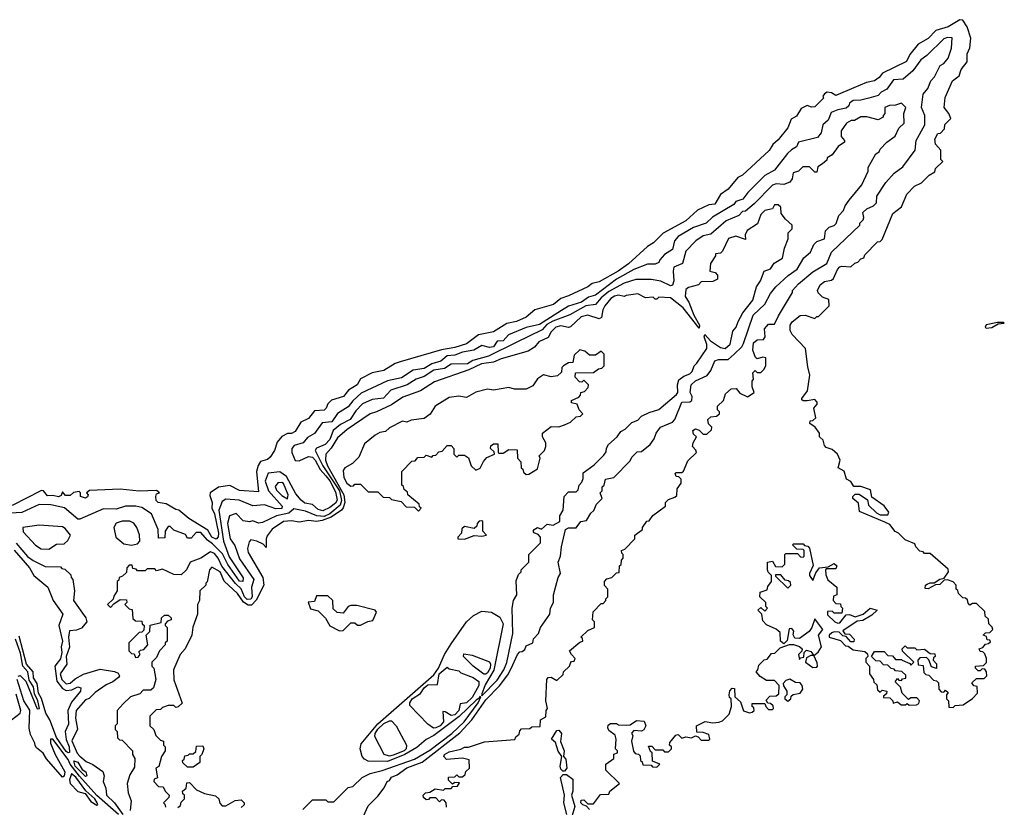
# Model space of a CAD drawing. Extents: x 2769579 to 2883812, y 684207 to 828660.
# Tile 359 of 505: x 2819813 to 2824930, y 788542 to 792632. Entities that reach past the tile are written whole.
import ezdxf

# ---------------------------------------------------------------- set-up
doc = ezdxf.new("R2010")
doc.units = 0

msp = doc.modelspace()

# ---------------------------------------------------------------- linework, layer by layer
at = {"layer": '0CON02XD'}
for points in [[(2823691.7, 789098.3), (2823711.7, 789118.3), (2823745, 789120), (2823758.3, 789131.7), (2823760, 789175), (2823735, 789200), (2823695, 789200), (2823661.7, 789221.7), (2823640, 789245), (2823650, 789255), (2823655, 789280), (2823681.7, 789308.3), (2823698.3, 789311.7), (2823720, 789340), (2823738.3, 789341.7), (2823765, 789370), (2823813, 789387), (2823835, 789387.5), (2823865, 789377.5), (2823880, 789365), (2823878.3, 789351.7), (2823860, 789335), (2823865, 789310), (2823871.7, 789318.3), (2823888.3, 789321.7), (2823890, 789345), (2823902.5, 789357.5), (2823925, 789350), (2823940, 789330), (2823925, 789330), (2823901.7, 789318.3), (2823897.5, 789295), (2823935, 789267.5), (2823955, 789270), (2823960, 789275), (2823958.3, 789291.7), (2823940, 789330), (2823963, 789347), (2823980, 789375), (2823963.8, 789435), (2823987.5, 789465), (2823945, 789520), (2823930, 789475), (2823916.7, 789455), (2823865, 789418.8), (2823840.7, 789420.7), (2823833, 789437), (2823837, 789457), (2823825, 789470), (2823811.7, 789468.3), (2823801.7, 789408.3), (2823785, 789390), (2823767.5, 789405), (2823765, 789450), (2823745, 789467.5), (2823695, 789490), (2823675, 789510), (2823670, 789545), (2823650, 789565), (2823665, 789580), (2823685, 789560), (2823700, 789575), (2823690, 789585), (2823690, 789605), (2823660, 789635), (2823661.7, 789658.3), (2823698.3, 789671.7), (2823701.7, 789688.3), (2823720, 789715), (2823720, 789745), (2823703, 789763), (2823700, 789775), (2823700, 789815), (2823725, 789820), (2823741.7, 789791.7), (2823775, 789790), (2823790, 789805), (2823790, 789855), (2823795, 789860), (2823855, 789860), (2823871.7, 789841.7), (2823885, 789840), (2823890, 789845), (2823890, 789875), (2823885, 789880), (2823851.7, 789881.7), (2823830, 789905), (2823835, 789910), (2823885, 789910), (2823891.7, 789901.7), (2823908.3, 789898.3), (2823917, 789887), (2823937.5, 789797.5), (2823917.5, 789755), (2823917.5, 789745), (2823935, 789720), (2823951.2, 789758.8), (2823970, 789785), (2824015, 789790), (2824045, 789807.5), (2824060, 789795), (2824055, 789780), (2824005, 789780), (2824000, 789775), (2824001.7, 789748.3), (2824013, 789723), (2824060, 789685), (2824060, 789645), (2824041.7, 789638.3), (2824040, 789615), (2824055, 789600), (2824078.3, 789598.3), (2824080, 789585), (2824090, 789575), (2824085, 789550), (2824045, 789550), (2824035, 789560), (2824011.7, 789558.3), (2824011.7, 789541.7), (2824050, 789505), (2824065, 789497.5), (2824075, 789500), (2824108.3, 789541.7), (2824125, 789542.5), (2824155, 789530), (2824196.2, 789543.8), (2824233.6, 789576.4), (2824270, 789565), (2824241.2, 789538.8), (2824195, 789512.5), (2824165, 789507.5), (2824091.7, 789458.3), (2824101.7, 789441.7), (2824125, 789440), (2824150, 789415), (2824148.3, 789401.7), (2824131.7, 789401.7), (2824108.3, 789428.3), (2824091.7, 789431.7), (2824071.7, 789451.7), (2824045, 789452.5), (2824033, 789447), (2824020, 789435), (2824020, 789425), (2824078.3, 789408.3), (2824105, 789380), (2824118.3, 789378.3), (2824145, 789360), (2824205, 789350), (2824218.3, 789338.3), (2824220, 789325), (2824210, 789315), (2824210, 789295), (2824230, 789275), (2824230, 789235), (2824250, 789205), (2824251.7, 789191.7), (2824268.3, 789178.3), (2824271.7, 789151.7), (2824285, 789140), (2824295, 789150), (2824320, 789145), (2824318.3, 789131.7), (2824301.7, 789118.3), (2824301.7, 789111.7), (2824335, 789110), (2824350, 789095), (2824353, 789083), (2824375, 789090), (2824393.3, 789073.3), (2824416.2, 789073.8), (2824425, 789080), (2824435, 789072.5), (2824473, 789073), (2824485, 789080), (2824490, 789095), (2824475, 789110), (2824445, 789110), (2824431.7, 789101.7), (2824400, 789135), (2824390, 789165), (2824363, 789193), (2824375, 789210), (2824381.7, 789201.7), (2824395, 789200), (2824401.7, 789208.3), (2824418.3, 789211.7), (2824418.3, 789228.3), (2824397, 789247), (2824365, 789250), (2824358.3, 789258.3), (2824341.7, 789261.7), (2824325, 789280), (2824301.7, 789281.7), (2824285, 789300), (2824261.7, 789301.7), (2824240, 789325), (2824255, 789350), (2824305, 789350), (2824325, 789330), (2824348.3, 789328.3), (2824365, 789310), (2824395, 789310), (2824400, 789305), (2824438.3, 789288.3), (2824445, 789280), (2824460, 789295), (2824401.7, 789351.7), (2824400, 789365), (2824415, 789380), (2824425, 789370), (2824465, 789370), (2824475, 789360), (2824515, 789362.5), (2824545, 789340), (2824568.3, 789338.3), (2824570, 789325), (2824561.7, 789318.3), (2824560, 789305), (2824577, 789287), (2824578.3, 789261.7), (2824551.7, 789271.7), (2824538.3, 789308.3), (2824525, 789320), (2824491.7, 789318.3), (2824480, 789305), (2824481.7, 789281.7), (2824508.3, 789278.3), (2824511.7, 789241.7), (2824521.7, 789231.7), (2824538.3, 789228.3), (2824561.7, 789201.7), (2824578.3, 789198.3), (2824588.3, 789188.3), (2824590, 789155), (2824601.7, 789141.7), (2824615, 789140), (2824625, 789150), (2824638.3, 789138.3), (2824630, 789125), (2824630, 789105), (2824640, 789095), (2824641.7, 789061.7), (2824665, 789060), (2824675, 789070), (2824717, 789073), (2824765, 789107.5), (2824790, 789135), (2824788.3, 789168.3), (2824771.7, 789171.7), (2824761.7, 789188.3), (2824785, 789210), (2824825, 789210), (2824840, 789225), (2824837.5, 789245), (2824828.3, 789258.3), (2824815, 789260), (2824805, 789250), (2824795, 789250), (2824780, 789265), (2824780, 789275), (2824821.7, 789278.3), (2824837, 789293), (2824837.5, 789315), (2824828.3, 789338.3), (2824818.3, 789348.3), (2824805, 789350), (2824800, 789365), (2824818.3, 789371.7), (2824831.7, 789388.3), (2824848.3, 789391.7), (2824858.3, 789401.7), (2824855, 789410), (2824841.7, 789411.7), (2824838.3, 789428.3), (2824820, 789435), (2824831.7, 789448.3), (2824855, 789450), (2824870, 789465), (2824867, 789477), (2824850, 789495), (2824848.3, 789518.3), (2824830, 789535), (2824828.3, 789558.3), (2824785, 789600), (2824765, 789600), (2824751.7, 789591.7), (2824741.7, 789601.7), (2824738.3, 789618.3), (2824728.3, 789628.3), (2824715, 789630), (2824691.7, 789651.7), (2824688.3, 789668.3), (2824680, 789675), (2824680, 789695), (2824665, 789712.5), (2824635, 789723.3), (2824618.3, 789721.7), (2824595, 789698), (2824572.5, 789697.5), (2824535, 789676), (2824518.3, 789678.3), (2824521.2, 789695), (2824528.8, 789701.2), (2824545, 789708), (2824565, 789706.7), (2824595, 789726.7), (2824618.3, 789731.7), (2824640, 789765), (2824638.3, 789778.3), (2824545, 789860), (2824515, 789860), (2824508.3, 789868.3), (2824491.7, 789871.7), (2824470, 789895), (2824465, 789910), (2824415, 789930), (2824380, 789965), (2824363.6, 789973.6), (2824335, 790010), (2824308.3, 790021.7), (2824177, 790077), (2824171.7, 790121.7), (2824143.3, 790145), (2824143.3, 790155), (2824155, 790167.5), (2824175, 790167.5), (2824218.3, 790138.3), (2824225, 790110), (2824265, 790070), (2824285, 790060), (2824325, 790060), (2824330, 790075), (2824306.4, 790106.4), (2824241.7, 790151.7), (2824235, 790190), (2824185, 790207.5), (2824148.3, 790208.3), (2824133, 790233), (2824110, 790245), (2824098, 790288), (2824066.7, 790305), (2824077.5, 790345), (2824062.5, 790375), (2824035, 790400), (2824005, 790410), (2823995, 790420), (2823988.3, 790448.3), (2823970, 790465), (2823970, 790485), (2823946.4, 790516.4), (2823920, 790535), (2823921.7, 790548.3), (2823935, 790550), (2823950, 790565), (2823940, 790615), (2823957.5, 790635), (2823957.5, 790645), (2823945, 790660), (2823905, 790652.5), (2823885, 790652.5), (2823878.3, 790658.3), (2823877.5, 790665), (2823906.7, 790705), (2823920, 790785), (2823908.3, 790828.3), (2823897.5, 790925), (2823827, 790997), (2823817, 791017), (2823816.7, 791045), (2823827, 791063), (2823870, 791095), (2823895, 791097.5), (2823945, 791080), (2823955, 791090), (2823965, 791090), (2824020, 791145), (2824018.3, 791178.3), (2823985, 791190), (2823963, 791213), (2823960, 791225), (2823972.5, 791255), (2823995, 791272.5), (2824031.7, 791278.3), (2824043, 791287), (2824063.3, 791335), (2824075, 791347.5), (2824085, 791352.5), (2824131.7, 791348.3), (2824153, 791367), (2824168.3, 791371.7), (2824185, 791390), (2824200, 791395), (2824205, 791410), (2824271.7, 791478.3), (2824285, 791480), (2824295, 791490), (2824350, 791625), (2824395, 791660), (2824423.6, 791726.4), (2824463.6, 791766.4), (2824500, 791785), (2824540, 791825), (2824568.3, 791841.7), (2824571.7, 791858.3), (2824610, 791895), (2824600, 791905), (2824600, 791955), (2824572.5, 791985), (2824568.3, 792011.7), (2824585, 792040), (2824598.3, 792041.7), (2824620, 792065), (2824621.7, 792088.3), (2824651.7, 792118.3), (2824642.5, 792145), (2824617.5, 792175), (2824623, 792227), (2824660, 792315), (2824695, 792340), (2824706.4, 792373.6), (2824737, 792413), (2824737.5, 792455), (2824750, 792485), (2824756.2, 792535), (2824736.2, 792595), (2824715, 792630), (2824698.3, 792631.7), (2824637.5, 792595), (2824573.9, 792576.1), (2824535, 792533.8), (2824482.5, 792505), (2824439.3, 792450.7), (2824422.5, 792415), (2824296.4, 792353.6), (2824279.3, 792330.7), (2824255.9, 792314.1), (2824213.8, 792306.2), (2824148.3, 792278.3), (2824055, 792237.5), (2824031.7, 792251.7), (2824010, 792255), (2823995, 792247.5), (2823987.5, 792235), (2823990, 792225), (2823945, 792180), (2823928.3, 792178.3), (2823905, 792186.2), (2823875, 792170), (2823850, 792130), (2823822.5, 792115), (2823805, 792070), (2823755, 792007.5), (2823727, 791983), (2823707.7, 791952.3), (2823570, 791825), (2823545, 791812.5), (2823495, 791752.5), (2823455, 791723.3), (2823425.8, 791674.2), (2823395, 791670), (2823335, 791642.5), (2823275, 791586.7), (2823156.4, 791523.6), (2823107.7, 791472.3), (2823075.9, 791454.1), (2822976.8, 791363.2), (2822923.3, 791325), (2822825, 791271.2), (2822788.3, 791261.7), (2822765.9, 791244.1), (2822665, 791197.5)], [(2823757, 791093), (2823830, 791215), (2823830, 791225), (2823860.7, 791259.3), (2823935, 791322.5), (2824007.5, 791365), (2824032.5, 791425), (2824180, 791565), (2824180, 791575), (2824197, 791593), (2824200, 791605), (2824195, 791630), (2824215, 791650), (2824250, 791665), (2824265, 791680), (2824267.5, 791715), (2824313.6, 791786.4), (2824357.5, 791835), (2824403, 791867), (2824467.5, 791955), (2824472.5, 792005), (2824516.7, 792085), (2824517.5, 792135), (2824500, 792175), (2824507.5, 792245), (2824532.5, 792275), (2824547.5, 792315), (2824567.5, 792335), (2824597, 792393), (2824616.4, 792403.6), (2824638.3, 792431.7), (2824656.4, 792483.6), (2824658.3, 792538.3), (2824635, 792540), (2824615, 792532.5), (2824527.5, 792445), (2824497, 792423), (2824453.9, 792366.1), (2824405, 792322.5), (2824355, 792320), (2824319.3, 792270.7), (2824290, 792255), (2824275, 792237.5), (2824226.4, 792223.6), (2824185, 792213.3), (2824145, 792212.5), (2824125, 792197.5), (2824122.5, 792185), (2824108.3, 792171.7), (2824065, 792163.3), (2824030.7, 792149.3), (2824015, 792110), (2823987.5, 792085), (2823977.5, 792045), (2823959.3, 792020.7), (2823860, 791995), (2823849.3, 791970.7), (2823823.6, 791956.4), (2823803.6, 791936.4), (2823735, 791850), (2823685, 791822.5), (2823597.5, 791735), (2823570.7, 791699.3), (2823535, 791687.5), (2823525, 791672.5), (2823413.9, 791606.1), (2823380, 791575), (2823315, 791553.3), (2823235, 791506.7), (2823216.1, 791483.9), (2823205, 791437.5), (2823165, 791412.5), (2823140, 791385), (2823135, 791370), (2823115, 791362.5), (2823075, 791362.5), (2823005, 791333.8), (2822915, 791284), (2822805, 791202), (2822769.3, 791190.7), (2822732.5, 791165), (2822666.1, 791143.9), (2822628.3, 791121.7), (2822515, 791048.8), (2822445, 791033.3), (2822354.1, 790995.9), (2822326.1, 790963.9), (2822295, 790962.5), (2822275, 790932.5), (2822255, 790930), (2822215, 790940), (2822173.9, 790916.1), (2822114.3, 790905.7), (2822075, 790890), (2822034.3, 790885.7), (2822001.2, 790858.8), (2821955.7, 790844.3), (2821915, 790821.2), (2821858.3, 790811.7), (2821797.7, 790772.3), (2821724.1, 790755.9), (2821587.7, 790692.3), (2821545, 790653.3), (2821519.5, 790620.5), (2821465, 790587.5), (2821435, 790543.3), (2821385, 790537.5), (2821345, 790482.5), (2821308.3, 790461.7), (2821285.8, 790434.2), (2821239.3, 790420.7), (2821227.5, 790405), (2821226.7, 790385), (2821245, 790342.5), (2821265, 790340), (2821315, 790363.8), (2821335, 790360), (2821349.2, 790345), (2821375.5, 790295.5), (2821403.6, 790263.6), (2821425, 790237.5), (2821455, 790180), (2821463.9, 790136.1), (2821455, 790121.2), (2821425, 790098.8), (2821388.3, 790081.7), (2821365, 790088.8), (2821335, 790113.8), (2821295, 790121.2), (2821276.1, 790136.1), (2821248.8, 790168.8), (2821199.4, 790259.4), (2821165, 790283.3), (2821105, 790277.5), (2821088.8, 790235), (2821106, 790185), (2821176.7, 790105), (2821175, 790093.3), (2821145, 790091.2), (2821085, 790112.5), (2821025, 790107.5), (2820953, 790137), (2820885, 790142.5), (2820865, 790130), (2820848.8, 790085), (2820873.2, 789923.2), (2820902.3, 789842.3), (2820975, 789732.5), (2820972.5, 789715), (2820955, 789716.2), (2820895, 789803.3), (2820867.5, 789857.5), (2820815, 789909.2), (2820788.9, 789928.9), (2820755, 789968.8), (2820730.5, 789969.5), (2820705, 789940), (2820685, 789940), (2820675, 789957.5), (2820615, 789980), (2820595, 790000), (2820585, 790000), (2820570, 789975), (2820568.3, 789941.7), (2820535, 789940), (2820532.5, 789985), (2820497.5, 790065), (2820448.3, 790098.3), (2820416.1, 790106.1), (2820363.8, 790106.2), (2820315, 790090), (2820248.3, 790091.7), (2820125, 790037.5), (2820115, 790037.5), (2820046.1, 790096.1), (2819975, 790112.5), (2819915, 790113.3), (2819825, 790073.3), (2819765, 790068.8)], [(2821600, 788495), (2821625, 788550), (2821675, 788600), (2821707, 788643), (2821722.5, 788675), (2821735, 788680), (2821745, 788697.5), (2821775, 788710), (2821825, 788746.2), (2821904.1, 788775.9), (2822101.1, 788928.9), (2822163.5, 788996.5), (2822235, 789100), (2822306.9, 789173.1), (2822350.5, 789229.5), (2822366.7, 789263.3), (2822400, 789335), (2822411.7, 789348.3), (2822425, 789350), (2822438.3, 789361.7), (2822445, 789380), (2822480, 789395), (2822483, 789417), (2822510, 789445), (2822520, 789475), (2822567.5, 789545), (2822572.5, 789575), (2822588, 789605), (2822588, 789645), (2822611.2, 789735), (2822623.3, 789755), (2822611.2, 789815), (2822623.3, 789845), (2822628.8, 789895), (2822650, 789985), (2822665, 789993.3), (2822705, 789992.5), (2822730, 790025), (2822758.3, 790031.7), (2822780.7, 790069.3), (2822797, 790083), (2822810, 790115), (2822840, 790145), (2822830, 790175), (2822840, 790185), (2822840, 790205), (2822850, 790215), (2822857.5, 790245), (2822900, 790255), (2822985, 790340), (2822995, 790360), (2823021.7, 790388.3), (2823045, 790390), (2823090, 790425), (2823110, 790455), (2823120, 790485), (2823143.6, 790516.4), (2823205, 790542.5), (2823217.5, 790555), (2823253.8, 790646.2), (2823295, 790647.5), (2823306.4, 790653.6), (2823307.5, 790675), (2823297.5, 790695), (2823303.3, 790735), (2823325, 790756.2), (2823386.4, 790783.6), (2823405, 790810), (2823425, 790860), (2823445, 790867.5), (2823495, 790866.7), (2823526.7, 790895), (2823566.4, 790933.6), (2823575, 790950), (2823625, 791097.5), (2823686.4, 791153.6), (2823715, 791210), (2823742.5, 791245), (2823806.1, 791303.9), (2823853, 791337), (2823887.5, 791395), (2823922.5, 791425), (2823940, 791465), (2823955, 791480), (2823996.4, 791493.6), (2824000, 791535), (2824020, 791555), (2824045, 791562.5), (2824056.4, 791573.6), (2824070, 791615), (2824095, 791640), (2824103.3, 791665), (2824123.3, 791695), (2824190, 791775), (2824222.5, 791845), (2824222.5, 791865), (2824262.5, 791935), (2824280, 791945), (2824285, 791960), (2824320, 791995), (2824363, 792027), (2824381.7, 792068.3), (2824410, 792095), (2824407.5, 792145), (2824417.5, 792175), (2824395, 792197.5), (2824365, 792187.5), (2824333.6, 792186.4), (2824310, 792175), (2824310, 792145), (2824300, 792135), (2824300, 792125), (2824275, 792112.5), (2824215, 792127.5), (2824185, 792127.5), (2824151.7, 792108.3), (2824135, 792107.5), (2824110, 792095), (2824082.5, 792055), (2824082.5, 792025), (2824100, 792005), (2824100, 791995), (2824067, 791973), (2824035, 791930), (2824010, 791915), (2824008.3, 791901.7), (2823985, 791882.5), (2823961.7, 791868.3), (2823955, 791840), (2823945, 791840), (2823917, 791867), (2823883, 791867), (2823860, 791845), (2823833.6, 791836.4), (2823827.5, 791805), (2823815, 791787.5), (2823785, 791776.7), (2823745, 791780), (2823725, 791772.5), (2823630, 791675), (2823585, 791637.5), (2823570, 791635), (2823550, 791615), (2823485, 791586.7), (2823405, 791518.8), (2823365, 791510), (2823327, 791483), (2823275, 791430), (2823257.5, 791365), (2823213.3, 791346.7), (2823208.8, 791325), (2823212, 791275), (2823205, 791252.5), (2823195, 791250), (2823145, 791273.3), (2823095, 791282.5), (2823015, 791283.3), (2822955, 791263.8), (2822875, 791220), (2822835, 791188), (2822805, 791153.3), (2822755, 791145.7), (2822671.7, 791098.3), (2822583.3, 791066.7), (2822551.9, 791048.1), (2822528.7, 791021.3), (2822393.9, 790956.1), (2822250, 790885), (2822168.3, 790861.7), (2822140, 790845), (2822055, 790842.5), (2822020.5, 790819.5), (2821965, 790812), (2821915, 790778.8), (2821874.2, 790765.8), (2821827.5, 790735), (2821742.3, 790707.7), (2821703.6, 790666.4), (2821645, 790658.8), (2821595, 790636.7), (2821559.5, 790600.5), (2821530, 790555), (2821481.2, 790528.8), (2821441.7, 790498.3), (2821425, 790452.5), (2821400, 790425), (2821355, 790407.5), (2821348.8, 790395), (2821388.9, 790315), (2821474.5, 790185), (2821486.2, 790135), (2821479.3, 790110.7), (2821424.2, 790065), (2821395, 790052.5), (2821357.5, 790055), (2821299.2, 790079.2), (2821238.3, 790091.7), (2821211.7, 790068.3), (2821147.5, 790055), (2821075, 790020), (2821055, 790016.7), (2821025, 790030), (2821006.7, 790023.3), (2820975, 790030), (2820938, 790068), (2820903.9, 790056.1), (2820893.8, 790015), (2820906.7, 789935), (2820930.7, 789900.7), (2820955, 789832.5), (2821030, 789725), (2821018.8, 789685), (2821021.4, 789635), (2821015, 789622.5), (2820995, 789621.4), (2820981.4, 789635), (2820965, 789676.2), (2820934.6, 789704.6), (2820864.5, 789794.5), (2820845, 789836.2), (2820825, 789858.8), (2820805, 789868.8), (2820755, 789835.8), (2820700, 789815), (2820680, 789775), (2820651.7, 789748.3), (2820615, 789750), (2820555, 789777.5), (2820525, 789770), (2820515, 789780), (2820475, 789780), (2820465, 789770), (2820425, 789770), (2820418.3, 789778.3), (2820401.7, 789781.7), (2820398.3, 789798.3), (2820381.7, 789798.3), (2820370, 789785), (2820368.3, 789761.7), (2820348.3, 789741.7), (2820330, 789735), (2820328.3, 789721.7), (2820320, 789715), (2820320, 789665), (2820301.7, 789638.3), (2820298.3, 789621.7), (2820270, 789595), (2820285, 789580), (2820301.7, 789598.3), (2820335, 789620), (2820368.3, 789618.3), (2820370, 789605), (2820360, 789595), (2820381.7, 789571.7), (2820398.3, 789568.3), (2820401.7, 789521.7), (2820415, 789510), (2820448.3, 789508.3), (2820450, 789495), (2820460, 789485), (2820458.3, 789461.7), (2820448.3, 789451.7), (2820435, 789450), (2820380, 789395), (2820380, 789355), (2820395, 789340), (2820408.3, 789338.3), (2820415, 789320), (2820428.3, 789321.7), (2820440, 789335), (2820431.7, 789348.3), (2820441.7, 789358.3), (2820458.3, 789361.7), (2820480, 789385), (2820470, 789435), (2820490, 789455), (2820491.7, 789488.3), (2820548.3, 789501.7), (2820550, 789525), (2820565, 789540), (2820585, 789540), (2820600, 789525), (2820600, 789515), (2820581.7, 789508.3), (2820570, 789495), (2820570, 789485), (2820580, 789475), (2820580, 789405), (2820570, 789395), (2820570, 789385), (2820540, 789355), (2820525, 789320), (2820500, 789295), (2820500, 789275), (2820510, 789265), (2820520, 789205), (2820508.3, 789161.7), (2820495, 789150), (2820455, 789150), (2820438.3, 789131.7), (2820390, 789115), (2820350.7, 789079.3), (2820320, 789045), (2820320, 788975), (2820310, 788965), (2820310, 788945), (2820320, 788935), (2820321.7, 788901.7), (2820331.7, 788891.7), (2820345, 788890), (2820400, 788835), (2820400, 788815), (2820412.5, 788795), (2820409.3, 788750.7), (2820385, 788710), (2820372.5, 788665), (2820377, 788617), (2820392.5, 788575), (2820387.5, 788525)], [(2821285, 788530), (2821335, 788580), (2821405, 788580), (2821415, 788570), (2821445, 788570), (2821520, 788645), (2821545, 788650), (2821593, 788697), (2821635, 788716.7), (2821697.3, 788732.7), (2821865, 788791.9), (2821945, 788838.6), (2822059.2, 788925), (2822122.5, 788985), (2822195.8, 789085), (2822210, 789115), (2822205, 789117.5), (2822201.7, 789108.3), (2822185, 789098.8), (2822096.9, 789013.1), (2821965.5, 788914.5), (2821925.5, 788894.5), (2821877.5, 788852.5), (2821814, 788816), (2821725, 788780), (2821625, 788781.9), (2821605, 788791.4), (2821593.3, 788805), (2821583.1, 788845), (2821588.3, 788871.7), (2821675, 788975.6), (2821965, 789230), (2821989.5, 789265), (2822021.1, 789335), (2822055, 789390.8), (2822135, 789504.3), (2822172.1, 789537.9), (2822215, 789559.5), (2822265, 789554.5), (2822309.3, 789529.3), (2822325.6, 789495), (2822276.9, 789253.1), (2822232.9, 789177.1), (2822213.6, 789126.4), (2822215, 789120), (2822295, 789202), (2822328.6, 789255), (2822344.1, 789294.1), (2822375.8, 789445), (2822372.5, 789575), (2822380, 789615), (2822397.5, 789645), (2822393, 789717), (2822405, 789750), (2822420, 789765), (2822420, 789775), (2822460, 789815), (2822460, 789855), (2822520, 789915), (2822520, 789945), (2822508.3, 789958.3), (2822487, 789967), (2822482.5, 789975), (2822486.7, 789985), (2822505, 789993.8), (2822525, 789986.7), (2822555, 790011.2), (2822585, 790007.5), (2822620, 790025), (2822620, 790055), (2822637.5, 790085), (2822642.5, 790155), (2822665, 790180), (2822705, 790180), (2822715, 790190), (2822720, 790215), (2822735, 790230), (2822741.7, 790248.3), (2822741.7, 790278.3), (2822799.3, 790320.7), (2822849.3, 790370.7), (2822861.7, 790388.3), (2822863, 790407), (2822872.5, 790425), (2822917.5, 790465), (2822937, 790493), (2822960, 790505), (2822995, 790540), (2823025, 790552.5), (2823045, 790572.5), (2823085, 790592.5), (2823135, 790607.5), (2823226.2, 790685), (2823233.8, 790695), (2823231.2, 790735), (2823239.3, 790760.7), (2823265, 790780), (2823295, 790792.5), (2823307.5, 790805), (2823317.5, 790835), (2823332.3, 790847.7), (2823383.3, 790925), (2823383.3, 790945), (2823370, 790985), (2823373, 790997), (2823403.8, 790963.8), (2823455, 790928.8), (2823480, 790925), (2823505, 790947.5), (2823520, 791015), (2823536.7, 791035), (2823546.2, 791065), (2823571.2, 791108.8), (2823622.5, 791175), (2823642.5, 791245), (2823663.6, 791276.4), (2823682.5, 791325), (2823715, 791337.5), (2823733.3, 791366.7), (2823777, 791393), (2823787.5, 791445), (2823806.4, 791493.6), (2823807.5, 791525), (2823827.5, 791545), (2823827.5, 791565), (2823792.5, 791595), (2823770, 791625), (2823768.3, 791658.3), (2823755, 791670), (2823735, 791670), (2823725, 791650), (2823685, 791640), (2823665, 791620), (2823648, 791572), (2823593.6, 791536.4), (2823582.5, 791515), (2823585, 791490), (2823535, 791507.5), (2823497.5, 791495), (2823465, 791430), (2823455, 791420), (2823430, 791415), (2823430, 791405), (2823402.5, 791365), (2823400, 791325), (2823428.3, 791318.3), (2823440, 791305), (2823440, 791285), (2823415, 791272.5), (2823355, 791270), (2823340, 791255), (2823288.3, 791241.7), (2823275, 791230), (2823271.2, 791195), (2823291.2, 791165), (2823317, 791097), (2823346.2, 791045), (2823345, 791030), (2823261.2, 791135), (2823195, 791186.7), (2823135, 791190), (2823125, 791180), (2823115, 791180), (2823105, 791190), (2823065, 791187.5), (2823025, 791207.5), (2822965, 791200), (2822955, 791193.8), (2822925, 791201.2), (2822905, 791196.2), (2822885, 791183.8), (2822854.2, 791145.8), (2822843.8, 791125), (2822837.5, 791085), (2822825, 791077.5), (2822765, 791096.7), (2822730.5, 791089.5), (2822675, 791036.7), (2822665, 791033.3), (2822625, 791042.5), (2822600, 791035), (2822575, 791010), (2822559.3, 790980.7), (2822511.7, 790958.3), (2822489.3, 790930.7), (2822455, 790910), (2822315, 790871.2), (2822275, 790853.3), (2822212.5, 790845), (2822146.6, 790813.4), (2821969.7, 790750.3), (2821896.7, 790705), (2821805, 790671.2), (2821745, 790632), (2821667.5, 790595), (2821634.2, 790585.8), (2821515, 790504), (2821465, 790460), (2821432.5, 790407.5), (2821403.9, 790376.1), (2821402.5, 790345), (2821412.2, 790315), (2821497.1, 790165), (2821502.7, 790125), (2821495, 790096.2), (2821485.7, 790085), (2821431.5, 790048.5), (2821385, 790031.1), (2821355, 790025.8), (2821315, 790031.2), (2821265, 790022), (2821225, 790028.8), (2821184.2, 790025.8), (2821125, 789986.7), (2821099.3, 789950.7), (2821093.3, 789935), (2821095, 789890), (2821078.8, 789908.8), (2821045, 789923.3), (2821015, 789930), (2821005, 789920), (2820997.5, 789885), (2821000, 789865), (2821076.7, 789735), (2821081.2, 789695), (2821043, 789617), (2821018.1, 789591.9), (2821000.5, 789590.5), (2820976.4, 789606.4), (2820945, 789651.2), (2820876.2, 789716.2), (2820855, 789763.8), (2820811.7, 789788.3), (2820800, 789775), (2820788.3, 789711.7), (2820780, 789705), (2820780, 789695), (2820750, 789665), (2820747.5, 789615), (2820737.5, 789595), (2820737.5, 789545), (2820713.6, 789476.4), (2820707.5, 789435), (2820672.5, 789365), (2820647.5, 789335), (2820612.5, 789255), (2820613.6, 789203.6), (2820657, 789083), (2820637, 789063), (2820625, 789060), (2820615, 789070), (2820585, 789070), (2820555, 789060), (2820545, 789050), (2820523, 789047), (2820490, 789015), (2820490, 788965), (2820510, 788945), (2820520, 788915), (2820545, 788890), (2820560, 788885), (2820560, 788865), (2820570, 788855), (2820570, 788835), (2820550, 788805), (2820537, 788753), (2820520, 788745), (2820530, 788695), (2820511.7, 788688.3), (2820510, 788675), (2820535, 788650), (2820558.3, 788648.3), (2820570, 788625), (2820590, 788605), (2820588.3, 788591.7), (2820560, 788565), (2820568.3, 788558.3), (2820571.7, 788541.7)], [(2822665, 791197.5), (2822625, 791183.3), (2822587.3, 791152.7), (2822490, 791125), (2822445, 791086.2), (2822395, 791063.8), (2822345, 791053.3), (2822275, 791010), (2822197.5, 790995), (2822135, 790948.8), (2822075, 790930), (2822005, 790918), (2821790, 790855), (2821764.1, 790845.9), (2821705, 790810), (2821645, 790798), (2821585, 790767.5), (2821566.7, 790735), (2821522.3, 790707.7), (2821495.8, 790674.2), (2821433.9, 790656.1), (2821413.9, 790636.1), (2821406.7, 790615), (2821395.9, 790604.1), (2821345, 790600), (2821315, 790560), (2821275, 790542.5), (2821245, 790492.5), (2821225, 790483.3), (2821205, 790482.5), (2821175, 790467.5), (2821151.7, 790438.3), (2821136.7, 790395), (2821115, 790360), (2821101.7, 790348.3), (2821065, 790337.5), (2821053.3, 790316.7), (2821044, 790285), (2821055, 790180), (2820955, 790186.2), (2820905, 790213.3), (2820846.7, 790203.3), (2820803.3, 790175), (2820801.7, 790161.7), (2820814, 790125), (2820812.5, 790095), (2820825.6, 790065), (2820845.7, 789965), (2820844.1, 789945.9), (2820835, 789933.8), (2820812, 789945), (2820790.3, 789980.3), (2820691.7, 790041.7), (2820640, 790085), (2820625, 790087.5), (2820575, 790116.7), (2820532.5, 790125), (2820523.3, 790135), (2820520, 790155), (2820525, 790170), (2820540, 790175), (2820525, 790187.5), (2820435, 790183.8), (2820335, 790194), (2820176.4, 790186.4), (2820160, 790175), (2820170, 790165), (2820166.4, 790153.6), (2820155, 790147.5), (2820130, 790155), (2820130, 790175), (2820121.7, 790181.7), (2820093, 790177), (2820075, 790160), (2820051.7, 790161.7), (2820035, 790180), (2820028.3, 790161.7), (2820015, 790153.3), (2819985, 790160), (2819958.3, 790158.3), (2819937.5, 790185), (2819926.4, 790186.4), (2819775, 790108.8)], [(2822031.7, 788541.7), (2822030, 788565), (2822018.3, 788578.3), (2822005, 788580), (2821995, 788570), (2821975, 788590), (2821945, 788590), (2821938.3, 788581.7), (2821925, 788580), (2821911.7, 788591.7), (2821910, 788605), (2821923, 788617), (2821945, 788620), (2821973, 788637), (2822015, 788630), (2822025, 788640), (2822055, 788640), (2822065, 788650), (2822088.3, 788651.7), (2822098.3, 788668.3), (2822075, 788670), (2822061.7, 788661.7), (2822041.7, 788681.7), (2822041.7, 788698.3), (2822075, 788700), (2822085, 788710), (2822095, 788700), (2822115, 788700), (2822128.3, 788711.7), (2822131.7, 788728.3), (2822150, 788745), (2822148.3, 788788.3), (2822115, 788797.5), (2822030.7, 788790.7), (2822016.7, 788805), (2822021.2, 788815), (2822045, 788830), (2822105, 788843.3), (2822125, 788853.8), (2822146.2, 788853.8), (2822228.3, 788881.7), (2822387, 788893), (2822391.7, 788908.3), (2822408.3, 788921.7), (2822411.7, 788938.3), (2822421.7, 788948.3), (2822465, 788950), (2822475, 788960), (2822518.3, 788961.7), (2822520, 788995), (2822548.3, 789011.7), (2822550, 789045), (2822556.7, 789055), (2822547.5, 789095), (2822552.5, 789205), (2822560, 789215), (2822575, 789217.5), (2822605, 789200), (2822638.3, 789231.7), (2822640, 789245), (2822670, 789275), (2822675, 789290), (2822681.7, 789298.3), (2822695, 789300), (2822700, 789315), (2822680, 789335), (2822670, 789355), (2822725, 789400), (2822740, 789405), (2822738.3, 789418.3), (2822730, 789425), (2822765, 789460), (2822800, 789475), (2822800, 789505), (2822790, 789515), (2822793, 789557), (2822835, 789600), (2822845, 789600), (2822860, 789615), (2822860, 789625), (2822870, 789635), (2822870, 789675), (2822853, 789693), (2822852.5, 789715), (2822865, 789727.5), (2822890, 789735), (2822915, 789760), (2822928.3, 789761.7), (2822930, 789795), (2822938.3, 789801.7), (2822940, 789825), (2822950, 789835), (2822950, 789855), (2822941.7, 789861.7), (2822940, 789875), (2822958.3, 789881.7), (2823010, 789935), (2823010, 789955), (2823050, 789985), (2823050, 789995), (2823071.7, 790028.3), (2823085, 790030), (2823103.6, 790056.4), (2823170, 790105), (2823170, 790125), (2823185, 790140), (2823218.3, 790151.7), (2823228.3, 790161.7), (2823230, 790195), (2823250, 790225), (2823250, 790245), (2823238.3, 790258.3), (2823225, 790260), (2823220, 790275), (2823225, 790280), (2823255, 790280), (2823263, 790287), (2823285, 790340), (2823330, 790385), (2823327, 790397), (2823310, 790415), (2823312.5, 790435), (2823330, 790465), (2823315, 790480), (2823311.7, 790498.3), (2823325, 790507.5), (2823345, 790500), (2823365, 790480), (2823385, 790480), (2823408.3, 790501.7), (2823410, 790515), (2823393, 790533), (2823390, 790555), (2823405, 790570), (2823435, 790572.5), (2823450, 790585), (2823450, 790595), (2823440, 790605), (2823440, 790625), (2823470, 790655), (2823481.7, 790688.3), (2823510, 790715), (2823535.8, 790715.8), (2823555, 790692.5), (2823595, 790672.5), (2823630, 790695), (2823620, 790725), (2823620, 790755), (2823627.5, 790765), (2823623, 790797), (2823635, 790810), (2823645, 790800), (2823665, 790800), (2823680, 790815), (2823690, 790835), (2823690, 790875), (2823675, 790880), (2823645, 790870), (2823637, 790877), (2823622.5, 790915), (2823626.1, 790953.9), (2823645, 790970), (2823678.3, 790971.7), (2823687.5, 790985), (2823683, 791027), (2823705, 791050), (2823735, 791050), (2823757, 791093)], [(2824835, 791030), (2824865, 791032.5), (2824898.3, 791051.7), (2824930, 791055), (2824925, 791060), (2824895, 791060), (2824835, 791046.7), (2824830, 791035), (2824835, 791030)], [(2821885, 790080), (2821900, 790095), (2821891.7, 790101.7), (2821890, 790115), (2821830, 790165), (2821828.3, 790178.3), (2821811.7, 790191.7), (2821808.3, 790208.3), (2821800, 790215), (2821800, 790285), (2821851.7, 790338.3), (2821868.3, 790341.7), (2821881.7, 790358.3), (2821915, 790360), (2821925, 790370), (2821955, 790360), (2821961.7, 790368.3), (2821975, 790370), (2821991.7, 790388.3), (2822008.3, 790391.7), (2822035, 790420), (2822055, 790420), (2822070, 790405), (2822070, 790375), (2822085, 790360), (2822095, 790370), (2822125, 790370), (2822146.4, 790356.4), (2822160, 790315), (2822183, 790293), (2822206.4, 790303.6), (2822223, 790337), (2822241.7, 790358.3), (2822280, 790375), (2822278.3, 790388.3), (2822260, 790405), (2822261.7, 790418.3), (2822275, 790430), (2822298.3, 790428.3), (2822300, 790385), (2822305, 790380), (2822325, 790380), (2822355, 790400), (2822398.3, 790398.3), (2822400, 790355), (2822417.5, 790335), (2822420, 790305), (2822428.3, 790298.3), (2822431.7, 790281.7), (2822445, 790270), (2822458.3, 790271.7), (2822505, 790300), (2822517.5, 790355), (2822513, 790367), (2822540, 790395), (2822547.5, 790415), (2822547.5, 790435), (2822530, 790465), (2822530, 790485), (2822575, 790520), (2822615, 790517.5), (2822645, 790527.5), (2822675, 790542.5), (2822705, 790570), (2822727, 790573), (2822740, 790585), (2822720, 790605), (2822710, 790635), (2822681.7, 790641.7), (2822680, 790655), (2822718.3, 790671.7), (2822728.3, 790681.7), (2822730, 790695), (2822748.3, 790701.7), (2822768.3, 790721.7), (2822770, 790735), (2822745, 790760), (2822735, 790750), (2822721.7, 790751.7), (2822700, 790775), (2822701.7, 790798.3), (2822795, 790800), (2822821.7, 790818.3), (2822838.3, 790821.7), (2822850, 790835), (2822850, 790895), (2822835, 790910), (2822805, 790890), (2822775, 790890), (2822750.7, 790910.7), (2822725, 790917.5), (2822695, 790890), (2822688.3, 790851.7), (2822665, 790850), (2822640, 790835), (2822630, 790825), (2822628.3, 790801.7), (2822608.3, 790781.7), (2822575, 790777.5), (2822535, 790786.7), (2822503.6, 790766.4), (2822479.3, 790730.7), (2822445, 790712.5), (2822385, 790712.5), (2822355, 790722.5), (2822275, 790707.5), (2822245, 790712.5), (2822183, 790697), (2822135, 790670), (2822095, 790677.5), (2822045, 790670), (2821972.5, 790625), (2821946.4, 790583.6), (2821915, 790560), (2821848.3, 790551.7), (2821825, 790542.5), (2821803, 790547), (2821735, 790512.5), (2821715, 790492.5), (2821685, 790487.5), (2821660, 790475), (2821605, 790430), (2821575, 790360), (2821543, 790327), (2821502.5, 790305), (2821495, 790290), (2821497.5, 790255), (2821512.5, 790225), (2821535, 790210), (2821548.3, 790211.7), (2821555, 790220), (2821585, 790220), (2821625, 790180), (2821675, 790180), (2821703, 790153), (2821735, 790150), (2821745, 790140), (2821795, 790130), (2821821.7, 790101.7), (2821865, 790100), (2821885, 790080)], [(2821205, 790143.3), (2821208.8, 790165), (2821185, 790223.3), (2821175, 790228.8), (2821155, 790226.7), (2821141.7, 790208.3), (2821147.7, 790187.7), (2821175, 790160), (2821205, 790143.3)], [(2820395, 789902.5), (2820425, 789910), (2820437, 789923), (2820436.4, 789956.4), (2820422.5, 789995), (2820406.4, 790016.4), (2820385, 790027.5), (2820345, 790026.7), (2820315, 790017.5), (2820302.5, 789995), (2820312.5, 789945), (2820355, 789910), (2820395, 789902.5)], [(2822125, 789933.3), (2822175, 789953.3), (2822215, 789950), (2822240, 789955), (2822220, 789975), (2822220, 790025), (2822215, 790030), (2822201.7, 790028.3), (2822190, 790015), (2822188.3, 790001.7), (2822175, 789990), (2822125, 790000), (2822111.7, 789988.3), (2822110, 789965), (2822090, 789945), (2822090, 789935), (2822125, 789933.3)], [(2819965, 789882.5), (2820005, 789907.5), (2820045, 789910), (2820063, 789927), (2820077.5, 789955), (2820049.3, 789989.3), (2820035, 789997.5), (2819915, 790006.7), (2819830, 789995), (2819831.7, 789971.7), (2819895, 789902.5), (2819925, 789883.3), (2819965, 789882.5)], [(2819795, 789913.8), (2819854.3, 789844.3), (2819882.7, 789822.7), (2819945, 789792.5), (2820025, 789790), (2820031.7, 789781.7), (2820048.3, 789778.3), (2820078.3, 789748.3), (2820080, 789735), (2820090, 789725), (2820097.5, 789665), (2820092.5, 789615), (2820157.5, 789525), (2820162.5, 789505), (2820135, 789472.5), (2820109.3, 789460.7), (2820071.7, 789458.3), (2820066.7, 789425), (2820073, 789373), (2820054.3, 789325), (2820058.8, 789285), (2820024.3, 789235), (2820032, 789205), (2820055, 789182), (2820075, 789186.2), (2820101.2, 789208.8), (2820145, 789233.3), (2820231.7, 789258.3), (2820306.4, 789246.4), (2820325, 789237.5), (2820332.5, 789225), (2820327.5, 789215), (2820297.1, 789192.9), (2820262.7, 789177.3), (2820205, 789137.5), (2820175, 789107.5), (2820155, 789100), (2820107.5, 789045), (2820103.8, 789005), (2820113, 788947), (2820083.9, 788886.1), (2820112.3, 788822.3), (2820125, 788807.5), (2820159.3, 788779.3), (2820193.8, 788763.8), (2820245, 788727.5), (2820252, 788705), (2820246.7, 788675), (2820261.2, 788641.2), (2820263.8, 788605), (2820306.2, 788565), (2820348.8, 788505)], [(2819785, 789876.2), (2819863.8, 789785), (2819886.7, 789745), (2819960, 789685), (2819986.7, 789615), (2820037.5, 789545), (2820016.9, 789485), (2820035.8, 789405), (2820029.2, 789375), (2820032.5, 789345), (2820025, 789313.3), (2819996.1, 789273.9), (2820006.3, 789196.3), (2820035, 789158), (2820055, 789148.6), (2820085, 789152.5), (2820115, 789166.7), (2820131.7, 789161.7), (2820128.8, 789145), (2820082.4, 789087.6), (2820064.3, 789045), (2820067, 788973), (2820050, 788935), (2820054.5, 788894.5), (2820070.6, 788855), (2820073, 788827), (2820065, 788824.2), (2820055, 788831.4), (2820004.1, 788904.1), (2819970, 788995), (2819949.8, 789029.8), (2819926.3, 789106.3), (2819910.9, 789135), (2819904.3, 789185), (2819884.6, 789214.6), (2819882.9, 789245), (2819848.2, 789285), (2819811.1, 789431.1)], [(2823805, 789680), (2823820, 789695), (2823818.3, 789708.3), (2823808.3, 789718.3), (2823791.7, 789721.7), (2823768.3, 789748.3), (2823741.7, 789748.3), (2823741.7, 789741.7), (2823805, 789680)], [(2821475, 789457.5), (2821495, 789460), (2821535, 789500), (2821555, 789500), (2821568.3, 789488.3), (2821585, 789487.5), (2821623, 789507), (2821648.3, 789511.7), (2821667.5, 789555), (2821660, 789565), (2821565, 789590), (2821535, 789590), (2821520, 789585), (2821495, 789550), (2821463.6, 789553.6), (2821441.7, 789571.7), (2821440, 789615), (2821415, 789640), (2821355, 789640), (2821345, 789610), (2821312.5, 789607.5), (2821325, 789572.5), (2821365, 789562.5), (2821403, 789523), (2821425, 789483.3), (2821475, 789457.5)], [(2819805, 789222.5), (2819815, 789226.7), (2819846.1, 789196.1), (2819905, 789052.5), (2819915.8, 789054.2), (2819907.1, 789095), (2819890.3, 789130.3), (2819885, 789166.7), (2819862, 789202), (2819855.7, 789245), (2819829.2, 789275), (2819817.3, 789342.7), (2819790.8, 789415)], [(2822225, 789232.5), (2822170, 789275), (2822120, 789325), (2822121.7, 789338.3), (2822165, 789332.5), (2822255, 789297.5), (2822260, 789285), (2822257.5, 789265), (2822245, 789240), (2822235, 789233.3), (2822225, 789232.5)], [(2821963.3, 788953.3), (2821933.6, 788973.6), (2821840.7, 789070.7), (2821840, 789085), (2821852.5, 789105), (2821896.7, 789133.3), (2821915, 789161.2), (2821935, 789178), (2821985, 789180), (2821992.9, 789235), (2822035, 789270), (2822045, 789260), (2822095, 789250), (2822105, 789240), (2822170, 789215), (2822200, 789195), (2822200, 789175), (2822165, 789112), (2822135, 789083.8), (2822101.7, 789078.3), (2822095.8, 789045), (2822075, 789021.9), (2822055, 789018.8), (2822025, 789037.5), (2822011.7, 789038.3), (2822016, 788985), (2821998.8, 788965), (2821975, 788953.8), (2821963.3, 788953.3)], [(2820326.7, 788505), (2820215, 788603.1), (2820123.6, 788703.6), (2820076, 788766), (2820065, 788790), (2819985.8, 788895), (2819973.8, 788895), (2819974, 788875), (2819996.9, 788815), (2820047.1, 788725), (2820045, 788702.5), (2820035, 788697.5), (2819952.5, 788792.5), (2819935, 788822.5), (2819900, 788850), (2819893, 788863), (2819892.5, 788875), (2819869.5, 788919.5), (2819862.7, 788952.7), (2819865.7, 789045.7), (2819835.6, 789095), (2819800, 789205)], [(2823805, 789092.5), (2823820, 789105), (2823821.7, 789118.3), (2823833, 789127), (2823870, 789135), (2823882.5, 789155), (2823880, 789175), (2823868.3, 789188.3), (2823845, 789190), (2823815, 789207.5), (2823795, 789200), (2823780, 789185), (2823781.7, 789171.7), (2823800, 789145), (2823800, 789125), (2823790, 789115), (2823790, 789105), (2823805, 789092.5)], [(2822775, 788530), (2822758.3, 788548.3), (2822740, 788555), (2822730, 788565), (2822731.7, 788578.3), (2822745, 788580), (2822765, 788560), (2822795, 788560), (2822831.7, 788608.3), (2822875, 788610), (2822880, 788625), (2822930, 788665), (2822860, 788735), (2822860, 788765), (2822900, 788795), (2822901.7, 788818.3), (2822920, 788825), (2822920, 788835), (2822910, 788845), (2822912.5, 788895), (2822907, 788917), (2822875, 788940), (2822870, 788955), (2822871.7, 788968.3), (2822883, 788977), (2822915, 788977.5), (2822925, 788970), (2822965, 788967.5), (2822985, 788970), (2823018.3, 788991.7), (2823059.3, 788989.3), (2823067.5, 788965), (2823056.4, 788943.6), (2823045, 788937.5), (2823005, 788940), (2822993, 788927), (2823000, 788915), (2822992.5, 788885), (2823003, 788833), (2823011.7, 788821.7), (2823028.3, 788818.3), (2823038.3, 788808.3), (2823040, 788785), (2823048.3, 788778.3), (2823051.7, 788761.7), (2823095, 788760), (2823102.5, 788752.5), (2823125, 788750), (2823140, 788765), (2823101.7, 788781.7), (2823100, 788825), (2823091.7, 788831.7), (2823081.7, 788858.3), (2823098.3, 788858.3), (2823115, 788840), (2823155, 788840), (2823165, 788830), (2823185, 788830), (2823200, 788845), (2823200, 788855), (2823190, 788865), (2823191.7, 788878.3), (2823223.6, 788916.4), (2823235, 788920), (2823255, 788900), (2823275, 788907.5), (2823305, 788902.5), (2823325, 788912.5), (2823338.3, 788908.3), (2823355, 788890), (2823395, 788890), (2823400, 788895), (2823395, 788920), (2823365, 788930), (2823331.7, 788931.7), (2823330, 788965), (2823375, 788987.5), (2823415, 788980), (2823447, 788983), (2823465, 788990), (2823500, 789025), (2823512.5, 789065), (2823510, 789105), (2823501.7, 789111.7), (2823500, 789125), (2823503, 789147), (2823515, 789160), (2823528.3, 789158.3), (2823530, 789115), (2823558.8, 789088.8), (2823575, 789042.5), (2823605, 789032.5), (2823620, 789035), (2823630, 789045), (2823628.3, 789058.3), (2823620, 789065), (2823620, 789080), (2823685, 789080), (2823690, 789065), (2823705, 789050), (2823725, 789050), (2823730, 789055), (2823728.3, 789068.3), (2823715, 789080), (2823701.7, 789081.7), (2823691.7, 789098.3)], [(2819770, 788995), (2819815, 789030), (2819820, 789045), (2819795, 789130)], [(2821735, 788808), (2821707.5, 788815), (2821659.3, 788909.3), (2821660, 788925), (2821675, 788948), (2821705, 788977.1), (2821735, 788990), (2821745, 788990), (2821770, 788965), (2821823.8, 788863.8), (2821822, 788845), (2821812, 788835), (2821755, 788813.1), (2821735, 788808)], [(2822645, 788730), (2822635, 788730), (2822625, 788740), (2822622, 788755), (2822630, 788805), (2822612.3, 788832.3), (2822597.5, 788877.5), (2822577.5, 788895), (2822605, 788940), (2822615, 788942.5), (2822628.8, 788925), (2822623.9, 788883.9), (2822642.5, 788835), (2822640, 788805), (2822651.7, 788791.7), (2822656.7, 788745), (2822645, 788730)], [(2820715, 788750), (2820685, 788750), (2820661.7, 788771.7), (2820660, 788785), (2820668.3, 788791.7), (2820671.7, 788808.3), (2820688.3, 788811.7), (2820695, 788820), (2820715, 788820), (2820728.3, 788831.7), (2820731.7, 788858.3), (2820765, 788860), (2820770, 788845), (2820760, 788815), (2820750, 788805), (2820750, 788775), (2820715, 788750)], [(2820155, 788701.2), (2820101.9, 788755), (2820095, 788782.5), (2820115.4, 788775.4), (2820138, 788738), (2820156.7, 788725), (2820162.5, 788705), (2820155, 788701.2)], [(2820215, 788553.3), (2820220, 788555), (2820216.7, 788565), (2820203.3, 788585), (2820157.7, 788627.7), (2820105, 788697.5), (2820082.5, 788715), (2820071.4, 788685), (2820076.2, 788665), (2820115, 788624), (2820153.8, 788613.8), (2820182.3, 788572.3), (2820215, 788553.3)], [(2822656.7, 788505), (2822641.2, 788565), (2822643.8, 788605), (2822623, 788697), (2822638.3, 788711.7), (2822655, 788712.5), (2822687, 788687), (2822687.5, 788625), (2822680, 788605), (2822697.5, 788545), (2822683.3, 788493.3)], [(2820635, 788540), (2820648.3, 788551.7), (2820651.7, 788568.3), (2820670, 788585), (2820670, 788605), (2820661.7, 788611.7), (2820660, 788625), (2820678.3, 788641.7), (2820681.7, 788668.3), (2820695, 788670), (2820733, 788633), (2820774, 788614), (2820830.7, 788600.7), (2820847.5, 788585), (2820853, 788563), (2820865, 788550), (2820885, 788550), (2820933, 788577), (2820965, 788580), (2820980, 788565), (2820980, 788555), (2820965, 788540)]]:
    msp.add_lwpolyline(points, dxfattribs=at)

doc.saveas('drawing.dxf')
